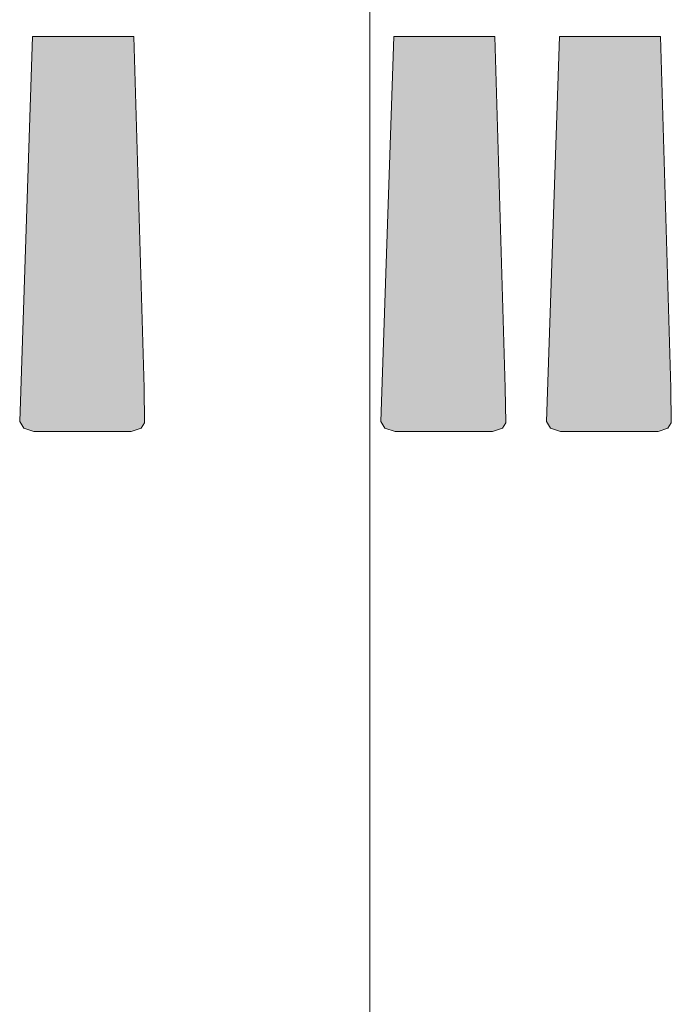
# Model space of a CAD drawing. Header units: millimetres. Extents: x -14761 to 157739, y -22400 to 107990.
# Tile 284 of 296: x 124546 to 127252, y 45642 to 49730. Entities that reach past the tile are written whole.
import ezdxf

# ---------------------------------------------------------------- set-up
doc = ezdxf.new("R2010")
doc.units = ezdxf.units.MM
doc.header["$MEASUREMENT"] = 0
doc.layers.add('Интерьер - лежаки 2', color=7, linetype='Continuous')
doc.layers.add('Элемент Модели - Оси', color=7, linetype='Continuous')

msp = doc.modelspace()

# ---------------------------------------------------------------- hatches: boundary and pattern name
at = {"layer": 'Интерьер - лежаки 2', "linetype": 'Continuous', "lineweight": 0, "true_color": 0xffffff}
for points in [[(125062.3, 48201.1), (125019.3, 49660), (124599.3, 49660), (124545.8, 48061.3), (124562.5, 48034.5), (124604.4, 48019.9), (125009.3, 48020), (125050, 48034.5), (125064.1, 48055.9)], [(126562.3, 48201.1), (126519.3, 49660), (126099.3, 49660), (126045.8, 48061.3), (126062.5, 48034.5), (126104.4, 48019.9), (126509.3, 48020), (126550, 48034.5), (126564.1, 48055.9)], [(127249.7, 48201.1), (127206.7, 49660), (126786.7, 49660), (126733.2, 48061.3), (126749.9, 48034.5), (126791.8, 48019.9), (127196.7, 48020), (127237.4, 48034.5), (127251.5, 48055.9)]]:
    msp.add_hatch(color=7, dxfattribs=at).paths.add_polyline_path(points)

# ---------------------------------------------------------------- linework, layer by layer
at = {"layer": 'Интерьер - лежаки 2', "color": 7, "linetype": 'Continuous', "lineweight": 15, "flags": 128}
for points in [[(125062.3, 48201.1), (125064.1, 48055.9), (125050, 48034.5), (125009.3, 48020), (124604.4, 48019.9), (124562.5, 48034.5), (124545.8, 48061.3), (124599.3, 49660), (125019.3, 49660)], [(126562.3, 48201.1), (126564.1, 48055.9), (126550, 48034.5), (126509.3, 48020), (126104.4, 48019.9), (126062.5, 48034.5), (126045.8, 48061.3), (126099.3, 49660), (126519.3, 49660)], [(127249.7, 48201.1), (127251.5, 48055.9), (127237.4, 48034.5), (127196.7, 48020), (126791.8, 48019.9), (126749.9, 48034.5), (126733.2, 48061.3), (126786.7, 49660), (127206.7, 49660)]]:
    msp.add_lwpolyline(points, close=True, dxfattribs=at)
at = {"layer": 'Элемент Модели - Оси', "color": 7, "linetype": 'Continuous', "lineweight": 15}
msp.add_line((126000, 92200), (126000, -1975), dxfattribs=at)

doc.saveas('drawing.dxf')
